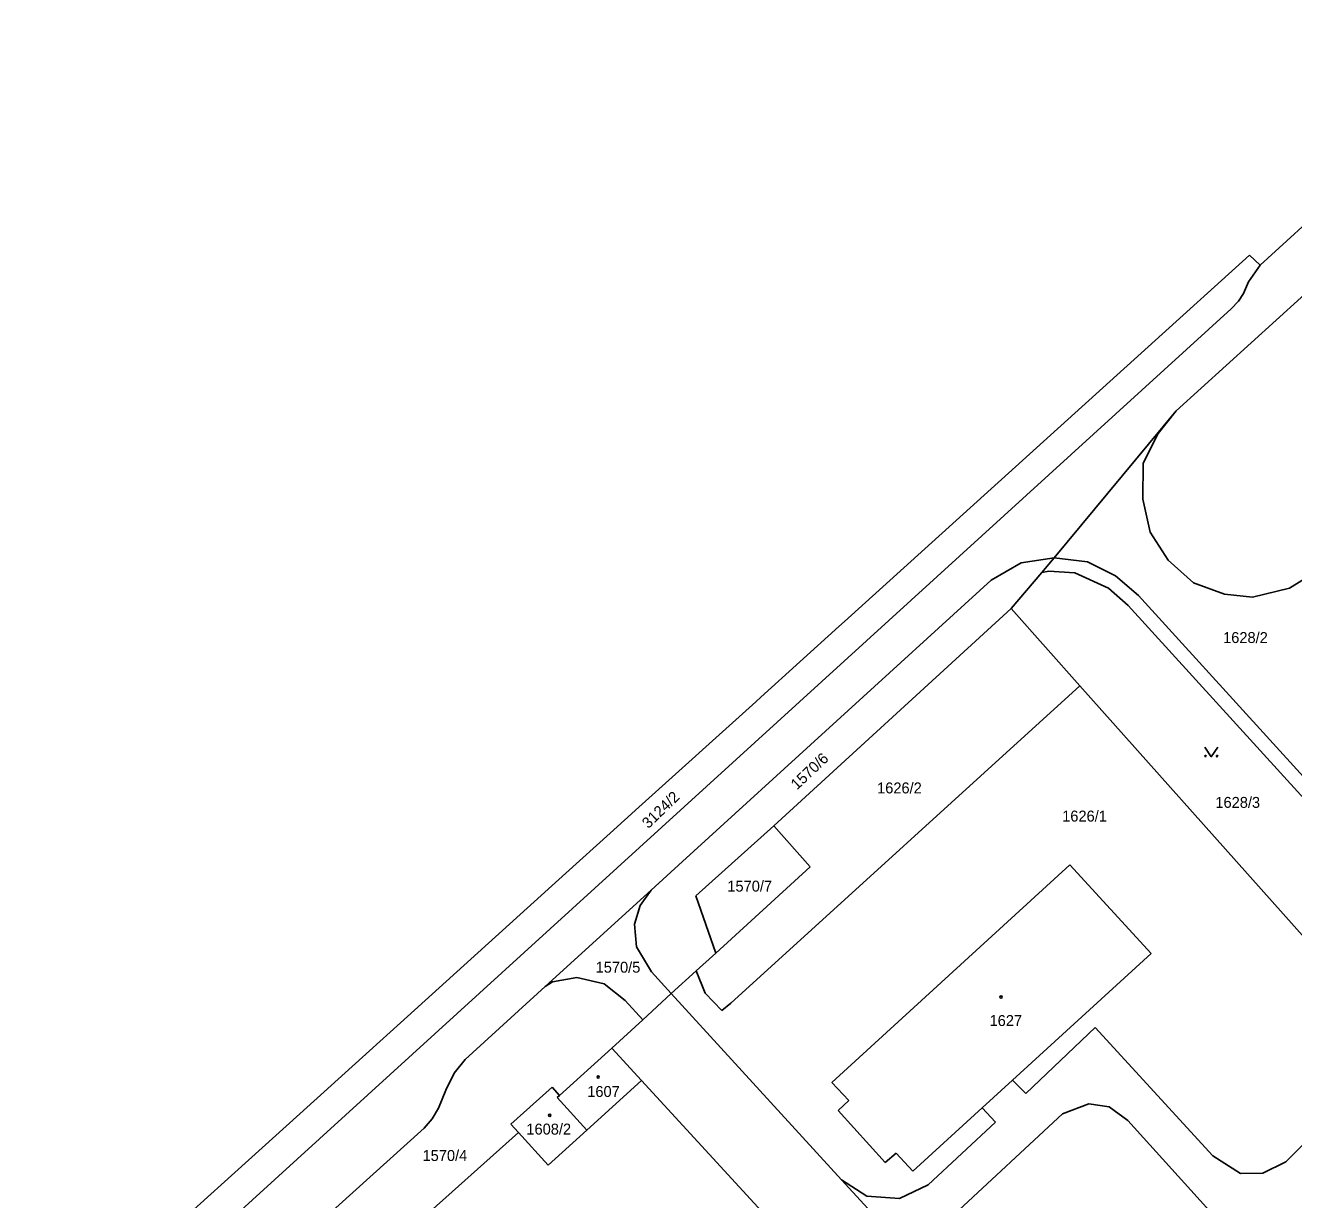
# Model space of a CAD drawing. Extents: x -736345 to -729997, y -1130177 to -1122501.
# Drawn here: x -733484.8 to -733287.6, y -1124652.8 to -1124470.1 of the extents above; entities that cross this region are included whole.
import ezdxf

# ---------------------------------------------------------------- set-up
doc = ezdxf.new("R2010")
doc.units = 0
for name, color, linetype in [('Vrstva 1', 7, 'Continuous'), ('Vrstva 13', 7, 'Continuous'), ('Vrstva 18', 7, 'Continuous'), ('Vrstva 19', 7, 'Continuous'), ('Vrstva 25', 7, 'Continuous')]:
    doc.layers.add(name, color=color, linetype=linetype)

msp = doc.modelspace()

# ---------------------------------------------------------------- linework, layer by layer
at = {"layer": 'Vrstva 1'}
for points in [[(-733305.81, -1124530.11), (-733239.74, -1124470.1)], [(-733292.77, -1124507.44), (-733294.57, -1124510.03)], [(-733295.35, -1124511.81), (-733296.16, -1124513.04)], [(-733294.57, -1124510.03), (-733295.35, -1124511.81)], [(-733296.16, -1124513.04), (-733297.27, -1124514.21)], [(-733297.27, -1124514.21), (-733484.83, -1124685.01)], [(-733305.81, -1124530.11), (-733324.8, -1124552.95)], [(-733305.81, -1124530.11), (-733308.63, -1124533.6)], [(-733308.63, -1124533.6), (-733310.96, -1124538.24)], [(-733310.96, -1124538.24), (-733311.04, -1124543.85)], [(-733311.04, -1124543.85), (-733309.88, -1124548.95)], [(-733309.88, -1124548.95), (-733307.1, -1124553.35)], [(-733329.93, -1124553.74), (-733324.8, -1124552.95)], [(-733324.8, -1124552.95), (-733326.73, -1124555.24)], [(-733324.8, -1124552.95), (-733319.61, -1124553.6)], [(-733307.1, -1124553.35), (-733303.16, -1124556.84)], [(-733334.6, -1124556.42), (-733329.93, -1124553.74)], [(-733326.73, -1124555.24), (-733331.47, -1124560.86)], [(-733326.73, -1124555.24), (-733325.66, -1124555.06)], [(-733325.66, -1124555.06), (-733321.57, -1124555.3)], [(-733321.57, -1124555.3), (-733316.35, -1124557.67)], [(-733319.61, -1124553.6), (-733315.25, -1124555.75)], [(-733288.2, -1124557.69), (-733284.35, -1124555.31)], [(-733382.62, -1124600.21), (-733334.6, -1124556.42)], [(-733315.25, -1124555.75), (-733311.7, -1124558.82)], [(-733303.16, -1124556.84), (-733298.31, -1124558.62)], [(-733316.35, -1124557.67), (-733313.32, -1124560.39)], [(-733311.7, -1124558.82), (-733255.62, -1124620.45)], [(-733298.31, -1124558.62), (-733293.96, -1124559.06)], [(-733293.96, -1124559.06), (-733288.2, -1124557.69)], [(-733331.47, -1124560.86), (-733368.42, -1124594.66)], [(-733320.8, -1124572.87), (-733331.47, -1124560.86)], [(-733313.32, -1124560.39), (-733259.07, -1124619.96)], [(-733320.8, -1124572.87), (-733375.08, -1124622.24)], [(-733268.24, -1124631.84), (-733320.8, -1124572.87)], [(-733380.54, -1124605.54), (-733368.42, -1124594.66)], [(-733368.42, -1124594.66), (-733362.76, -1124601.03)], [(-733387.48, -1124604.67), (-733382.62, -1124600.21)], [(-733359.38, -1124634.62), (-733322.36, -1124600.73)], [(-733322.36, -1124600.73), (-733309.72, -1124614.55)], [(-733362.76, -1124601.03), (-733377.43, -1124614.48)], [(-733387.48, -1124604.67), (-733403.98, -1124619.69)], [(-733389.2, -1124607.09), (-733387.48, -1124604.67)], [(-733377.43, -1124614.48), (-733380.54, -1124605.54)], [(-733390.06, -1124609.97), (-733389.2, -1124607.09)], [(-733389.75, -1124613.48), (-733390.06, -1124609.97)], [(-733387.45, -1124617.39), (-733389.75, -1124613.48)], [(-733380.48, -1124617.21), (-733377.43, -1124614.48)], [(-733309.72, -1124614.55), (-733331.3, -1124634.24)], [(-733399.05, -1124618.26), (-733402.86, -1124618.95)], [(-733394.82, -1124619.23), (-733399.05, -1124618.26)], [(-733384.36, -1124620.78), (-733387.45, -1124617.39)], [(-733384.36, -1124620.78), (-733380.48, -1124617.21)], [(-733379.09, -1124620.71), (-733380.48, -1124617.21)], [(-733403.98, -1124619.69), (-733416.44, -1124631.02)], [(-733402.86, -1124618.95), (-733403.98, -1124619.69)], [(-733391.54, -1124621.87), (-733394.82, -1124619.23)], [(-733388.8, -1124624.85), (-733391.54, -1124621.87)], [(-733388.8, -1124624.85), (-733384.36, -1124620.78)], [(-733357.91, -1124649.74), (-733384.36, -1124620.78)], [(-733376.52, -1124623.43), (-733379.09, -1124620.71)], [(-733375.08, -1124622.24), (-733376.52, -1124623.43)], [(-733388.8, -1124624.85), (-733393.6, -1124629.26)], [(-733329.24, -1124636.33), (-733318.45, -1124626.06)], [(-733318.45, -1124626.06), (-733300.13, -1124646.03)], [(-733393.6, -1124629.26), (-733401.74, -1124636.64)], [(-733389.01, -1124634.3), (-733393.6, -1124629.26)], [(-733416.44, -1124631.02), (-733418.11, -1124633.14)], [(-733418.11, -1124633.14), (-733419.41, -1124635.8)], [(-733331.3, -1124634.24), (-733335.99, -1124638.53)], [(-733331.3, -1124634.24), (-733329.24, -1124636.33)], [(-733419.41, -1124635.8), (-733420.59, -1124638.62)], [(-733409.31, -1124641.09), (-733402.9, -1124635.36)], [(-733402.9, -1124635.36), (-733401.74, -1124636.64)], [(-733397.5, -1124642.01), (-733389.01, -1124634.3)], [(-733360.97, -1124664.83), (-733389.01, -1124634.3)], [(-733356.74, -1124637.42), (-733359.38, -1124634.62)], [(-733401.74, -1124636.64), (-733402.09, -1124636.96)], [(-733402.09, -1124636.96), (-733397.5, -1124642.01)], [(-733358.41, -1124638.98), (-733356.74, -1124637.42)], [(-733319.42, -1124637.91), (-733323.52, -1124639.51)], [(-733316.27, -1124638.41), (-733319.42, -1124637.91)], [(-733420.59, -1124638.62), (-733421.53, -1124640.26)], [(-733351.1, -1124647.05), (-733358.41, -1124638.98)], [(-733335.99, -1124638.53), (-733346.81, -1124648.4)], [(-733323.52, -1124639.51), (-733340.37, -1124655.14)], [(-733335.99, -1124638.53), (-733333.92, -1124640.8)], [(-733313.36, -1124640.52), (-733316.27, -1124638.41)], [(-733422.81, -1124641.7), (-733460.87, -1124676.05)], [(-733421.53, -1124640.26), (-733422.81, -1124641.7)], [(-733408.14, -1124642.38), (-733409.31, -1124641.09)], [(-733397.5, -1124642.01), (-733403.51, -1124647.47)], [(-733333.92, -1124640.8), (-733344.41, -1124650.56)], [(-733264.42, -1124694.66), (-733313.36, -1124640.52)], [(-733288.78, -1124646.94), (-733282.46, -1124640.63)], [(-733408.14, -1124642.38), (-733440.51, -1124671.39)], [(-733403.51, -1124647.47), (-733408.14, -1124642.38)], [(-733349.38, -1124645.6), (-733351.1, -1124647.05)], [(-733346.81, -1124648.4), (-733349.38, -1124645.6)], [(-733300.13, -1124646.03), (-733295.84, -1124648.79)], [(-733292.34, -1124648.74), (-733288.78, -1124646.94)], [(-733353.96, -1124652.28), (-733357.91, -1124649.74)], [(-733340.9, -1124668.28), (-733357.91, -1124649.74)], [(-733295.84, -1124648.79), (-733292.34, -1124648.74)], [(-733344.41, -1124650.56), (-733348.87, -1124652.65)], [(-733348.87, -1124652.65), (-733353.96, -1124652.28)]]:
    msp.add_lwpolyline(points, dxfattribs=at)
at = {"layer": 'Vrstva 13'}
for points in [[(-733292.77, -1124507.44), (-733281.5, -1124497.14)], [(-733309.09, -1124519.15), (-733294.41, -1124505.87)], [(-733294.41, -1124505.87), (-733292.77, -1124507.44)], [(-733357.41, -1124562.85), (-733309.09, -1124519.15)], [(-733389.4, -1124591.77), (-733371.23, -1124575.35), (-733370.43, -1124574.62), (-733358.3, -1124563.65), (-733357.41, -1124562.85)], [(-733400.76, -1124602.05), (-733393.85, -1124595.8), (-733389.4, -1124591.77)], [(-733400.76, -1124602.05), (-733426.5, -1124625.32), (-733431.31, -1124629.67)], [(-733431.31, -1124629.67), (-733442.15, -1124639.48)], [(-733442.15, -1124639.48), (-733468.2, -1124663.04)]]:
    msp.add_lwpolyline(points, dxfattribs=at)
at = {"layer": 'Vrstva 25'}
msp.add_lwpolyline([(-733301.37, -1124582.41), (-733300.37, -1124583.91), (-733299.37, -1124582.41)], dxfattribs=at)
for centre, radius in [((-733301.27, -1124583.81), 0.1), ((-733299.47, -1124583.81), 0.1), ((-733333.07, -1124621.31), 0.175), ((-733395.74, -1124633.76), 0.175), ((-733403.27, -1124639.7), 0.175)]:
    msp.add_circle(centre, radius, dxfattribs=at)

# ---------------------------------------------------------------- texts
at = {"layer": 'Vrstva 18'}
for s, p in [('1628/2', (-733298.53, -1124566.22)), ('1626/2', (-733352.35, -1124589.62)), ('1628/3', (-733299.73, -1124591.87)), ('1626/1', (-733323.56, -1124594)), ('1570/7', (-733375.64, -1124604.9)), ('1570/5', (-733396.13, -1124617.52)), ('1570/4', (-733423.05, -1124646.82))]:
    msp.add_text(s, height=1.7, dxfattribs=at).set_placement(p)
for s, rotation, p in [('1570/6', 43.40034, (-733364.803, -1124589.158)), ('3124/2', 44.10035, (-733387.926, -1124595.188))]:
    msp.add_text(s, height=1.7, rotation=rotation, dxfattribs=at).set_placement(p)
at = {"layer": 'Vrstva 19'}
for s, p in [('1627', (-733334.86, -1124625.82)), ('1607', (-733397.43, -1124636.86)), ('1608/2', (-733406.9, -1124642.71))]:
    msp.add_text(s, height=1.7, dxfattribs=at).set_placement(p)

doc.saveas('drawing.dxf')
